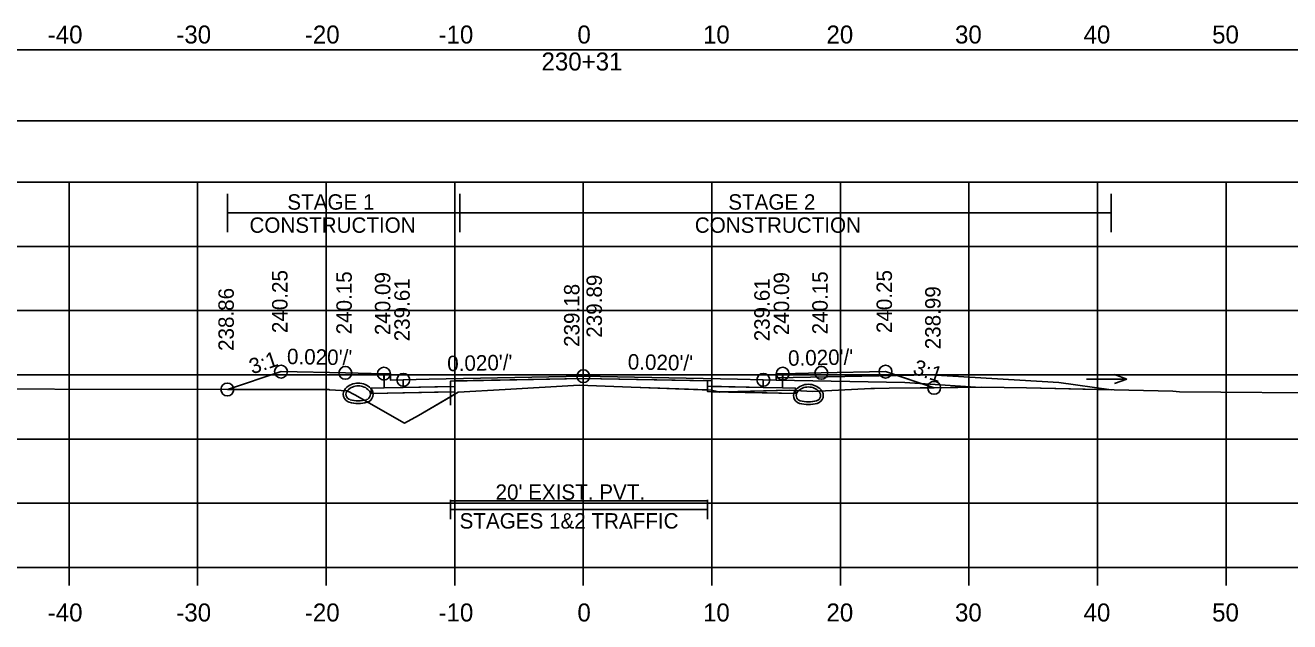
# Model space of a CAD drawing. Extents: x 1369627 to 1374022, y 380035 to 398173.
# Drawn here: x 1372055.1 to 1372153.5, y 387188.7 to 387235.1 of the extents above; entities that cross this region are included whole.
import ezdxf

# ---------------------------------------------------------------- set-up
doc = ezdxf.new("R2010")
doc.units = 0
for name, color, linetype in [('Default', 7, 'Continuous'), ('R_Alt Surface', 7, 'Continuous'), ('R_Axis', 7, 'Continuous'), ('R_Axis Annot', 7, 'Continuous'), ('R_Drive', 7, 'Continuous'), ('R_Exist Surface', 7, 'Continuous'), ('R_Fin Surface', 7, 'Continuous'), ('R_Grid', 7, 'Continuous'), ('R_MOT', 7, 'Continuous'), ('R_No Plot', 7, 'Continuous'), ('R_Water Annot', 7, 'Continuous'), ('R_Xsect Elev', 7, 'Continuous'), ('R_Xsect Slope', 7, 'Continuous'), ('T_Vehicle Path Lt Minor', 7, 'Continuous'), ('T_Vehicle Path Rt', 7, 'Continuous')]:
    doc.layers.add(name, color=color, linetype=linetype)

msp = doc.modelspace()

# ---------------------------------------------------------------- linework, layer by layer
at = {"layer": 'Default'}
for p, q in [((1372088.2, 387196.678), (1372088.2, 387198.178)), ((1372108.2, 387196.678), (1372108.2, 387198.178)), ((1372088.2, 387197.428), (1372108.2, 387197.428))]:
    msp.add_line(p, q, dxfattribs=at)
for points in [[(1371948.53, 387227.699), (1372248.53, 387227.699), (1372248.53, 387233.221), (1371948.53, 387233.221)], [(1372083.02, 387208.007), (1372083.52, 387208.007), (1372083.53, 387207.507), (1372084.53, 387207.527), (1372084.53, 387206.941), (1372083.03, 387206.911)], [(1372113.53, 387207.507), (1372113.54, 387208.007), (1372114.04, 387208.007), (1372114.03, 387206.911), (1372112.53, 387206.941), (1372112.53, 387207.527)]]:
    msp.add_lwpolyline(points, close=True, dxfattribs=at)
at = {"layer": 'R_Alt Surface'}
msp.add_lwpolyline([(1372083.03, 387208.008), (1372083.03, 387206.911), (1372084.53, 387206.941), (1372088.2, 387207.014), (1372088.2, 387207.431), (1372098.53, 387207.637), (1372108.2, 387207.444), (1372108.2, 387207.027), (1372112.53, 387206.941), (1372114.03, 387206.911), (1372114.031, 387208.008)], dxfattribs=at)
for points in [[(1372082.03, 387206.891), (1372083.03, 387206.911), (1372084.53, 387206.941), (1372088.2, 387207.014), (1372088.2, 387206.597), (1372082.03, 387206.474)], [(1372115.03, 387206.891), (1372114.03, 387206.911), (1372112.53, 387206.941), (1372108.2, 387207.027), (1372108.2, 387206.611), (1372115.03, 387206.474)]]:
    msp.add_lwpolyline(points, close=True, dxfattribs=at)
at = {"layer": 'R_Axis'}
for p, q in [((1371948.53, 387192.913), (1372248.53, 387192.913)), ((1372058.53, 387191.513), (1372058.53, 387192.913)), ((1372068.53, 387191.513), (1372068.53, 387192.913)), ((1372078.53, 387191.513), (1372078.53, 387192.913)), ((1372088.53, 387191.513), (1372088.53, 387192.913)), ((1372098.53, 387191.513), (1372098.53, 387192.913)), ((1372108.53, 387191.513), (1372108.53, 387192.913)), ((1372118.53, 387191.513), (1372118.53, 387192.913)), ((1372128.53, 387191.513), (1372128.53, 387192.913)), ((1372138.53, 387191.513), (1372138.53, 387192.913)), ((1372148.53, 387191.513), (1372148.53, 387192.913))]:
    msp.add_line(p, q, dxfattribs=at)
at = {"layer": 'R_Drive'}
for points in [[(1372113.53, 387207.507), (1372113.533, 387207.677), (1372125.531, 387207.917)], [(1372125.531, 387207.917), (1372135.513, 387207.319), (1372139.593, 387206.746)]]:
    msp.add_lwpolyline(points, dxfattribs=at)
for centre, radius, start, end in [((1372080.507, 387206.404), 0.646, 136.35152, 253.95293), ((1372081.02, 387205.915), 1.354, 43.64848, 136.35152), ((1372081.02, 387205.915), 1.146, 43.64848, 136.35152), ((1372081.532, 387206.404), 0.646, 286.04707, 43.64848), ((1372116.04, 387205.826), 1.354, 43.64848, 136.35152), ((1372116.04, 387205.826), 1.146, 43.64848, 136.35152), ((1372080.507, 387206.404), 0.438, 136.35152, 253.95293), ((1372081.02, 387208.185), 2.292, 253.95293, 286.04707), ((1372081.532, 387206.404), 0.438, 286.04707, 43.64848), ((1372115.527, 387206.315), 0.646, 136.35152, 253.95293), ((1372115.527, 387206.315), 0.438, 136.35152, 253.95293), ((1372116.04, 387208.097), 2.292, 253.95293, 286.04707), ((1372116.552, 387206.315), 0.438, 286.04707, 43.64848), ((1372116.552, 387206.315), 0.646, 286.04707, 43.64848), ((1372081.02, 387208.185), 2.5, 253.95293, 286.04707), ((1372116.04, 387208.097), 2.5, 253.95293, 286.04707)]:
    msp.add_arc(centre, radius, start, end, dxfattribs=at)
at = {"layer": 'R_Exist Surface'}
msp.add_lwpolyline([(1372037.109, 387206.815), (1372077.675, 387206.768), (1372078.745, 387206.768), (1372078.785, 387206.758), (1372080.17, 387206.676), (1372080.754, 387206.369), (1372084.63, 387204.161), (1372085.72, 387204.76), (1372088.808, 387206.57), (1372092.442, 387206.772), (1372098.2, 387207.103), (1372102.26, 387206.953), (1372108.475, 387206.732), (1372109.163, 387206.573), (1372114.543, 387206.725), (1372116.359, 387206.628), (1372120.889, 387206.855), (1372121.176, 387206.86), (1372122.326, 387206.866), (1372129.528, 387206.95), (1372132.998, 387206.892), (1372144.391, 387206.639), (1372144.909, 387206.599), (1372157.753, 387206.488)], dxfattribs=at)
at = {"layer": 'R_Fin Surface'}
msp.add_lwpolyline([(1372070.844, 387206.776), (1372075.02, 387208.167), (1372080.02, 387208.067), (1372083.02, 387208.007), (1372083.52, 387208.007), (1372083.53, 387207.507), (1372084.53, 387207.527), (1372086.53, 387207.567), (1372098.53, 387207.807), (1372110.53, 387207.567), (1372112.53, 387207.527), (1372113.53, 387207.507), (1372113.54, 387208.007), (1372114.04, 387208.007), (1372117.04, 387208.067), (1372122.04, 387208.167), (1372125.821, 387206.907)], dxfattribs=at)
at = {"layer": 'R_Grid'}
for p, q in [((1371948.53, 387222.913), (1372248.53, 387222.913)), ((1372058.53, 387192.913), (1372058.53, 387222.913)), ((1372068.53, 387192.913), (1372068.53, 387222.913)), ((1372078.53, 387192.913), (1372078.53, 387222.913)), ((1372088.53, 387192.913), (1372088.53, 387222.913)), ((1372098.53, 387192.913), (1372098.53, 387222.913)), ((1372108.53, 387192.913), (1372108.53, 387222.913)), ((1372118.53, 387192.913), (1372118.53, 387222.913)), ((1372128.53, 387192.913), (1372128.53, 387222.913)), ((1372138.53, 387192.913), (1372138.53, 387222.913)), ((1372148.53, 387192.913), (1372148.53, 387222.913)), ((1371948.53, 387217.913), (1372248.53, 387217.913)), ((1371948.53, 387212.913), (1372248.53, 387212.913)), ((1371948.53, 387207.913), (1372248.53, 387207.913)), ((1371948.53, 387202.913), (1372248.53, 387202.913)), ((1371948.53, 387197.913), (1372248.53, 387197.913)), ((1371948.53, 387192.913), (1372248.53, 387192.913))]:
    msp.add_line(p, q, dxfattribs=at)
at = {"layer": 'R_MOT'}
for p, q in [((1372070.844, 387219.019), (1372070.844, 387222.019)), ((1372088.927, 387219.019), (1372088.927, 387222.019)), ((1372139.593, 387219.019), (1372139.593, 387222.019)), ((1372070.844, 387220.519), (1372139.593, 387220.519))]:
    msp.add_line(p, q, dxfattribs=at)
at = {"layer": 'R_No Plot'}
for p, q in [((1372123.53, 387207.307), (1372113.53, 387207.507)), ((1372129.029, 387206.944), (1372123.53, 387207.307))]:
    msp.add_line(p, q, dxfattribs=at)
for points in [[(1372083.02, 387208.007), (1372083.03, 387206.911), (1372084.53, 387206.941), (1372088.53, 387207.021), (1372088.53, 387207.437), (1372098.53, 387207.637), (1372108.53, 387207.437), (1372108.53, 387207.021), (1372112.53, 387206.941), (1372114.03, 387206.911), (1372114.04, 387208.007)], [(1372088.2, 387198.103), (1372108.2, 387198.103)]]:
    msp.add_lwpolyline(points, dxfattribs=at)
for points in [[(1372088.53, 387207.021), (1372084.53, 387206.941), (1372083.03, 387206.911), (1372082.03, 387206.891), (1372082.03, 387206.474), (1372088.53, 387206.604)], [(1372098.53, 387207.807), (1372086.53, 387207.567), (1372084.53, 387207.527), (1372084.53, 387206.941), (1372088.53, 387207.021), (1372088.53, 387207.437), (1372098.53, 387207.637), (1372108.53, 387207.437), (1372108.53, 387207.021), (1372112.53, 387206.941), (1372112.53, 387207.527), (1372110.53, 387207.567)], [(1372108.53, 387207.021), (1372112.53, 387206.941), (1372114.03, 387206.911), (1372115.03, 387206.891), (1372115.03, 387206.474), (1372108.53, 387206.604)]]:
    msp.add_lwpolyline(points, close=True, dxfattribs=at)
for centre in [(1372075.02, 387208.167), (1372080.02, 387208.067), (1372083.02, 387208.007), (1372084.53, 387207.527), (1372098.53, 387207.807), (1372112.53, 387207.527), (1372114.04, 387208.007), (1372117.04, 387208.067), (1372122.04, 387208.167), (1372070.844, 387206.776), (1372125.821, 387206.907)]:
    msp.add_circle(centre, 0.5, dxfattribs=at)
at = {"layer": 'R_Water Annot'}
for p, q in [((1372140.82, 387207.591), (1372139.858, 387207.941)), ((1372137.678, 387207.591), (1372140.82, 387207.591)), ((1372140.82, 387207.591), (1372139.858, 387207.241))]:
    msp.add_line(p, q, dxfattribs=at)
at = {"layer": 'R_Xsect Elev'}
msp.add_line((1372098.53, 387207.091), (1372098.53, 387217.091), dxfattribs=at)
at = {"layer": 'T_Vehicle Path Lt Minor'}
for p, q in [((1372125.531, 387207.917), (1372122.945, 387207.866)), ((1372122.945, 387207.866), (1372125.821, 387206.907)), ((1372125.821, 387206.907), (1372129.528, 387206.95))]:
    msp.add_line(p, q, dxfattribs=at)
for points in [[(1372139.593, 387206.746), (1372135.513, 387207.319), (1372125.531, 387207.917)], [(1372129.528, 387206.95), (1372132.998, 387206.892), (1372139.593, 387206.746)]]:
    msp.add_lwpolyline(points, dxfattribs=at)
at = {"layer": 'T_Vehicle Path Rt'}
for p, q in [((1372083.03, 387206.911), (1372083.02, 387208.007)), ((1372114.04, 387208.007), (1372114.03, 387206.911)), ((1372088.2, 387207.014), (1372088.2, 387205.542)), ((1372088.2, 387207.014), (1372088.2, 387206.597)), ((1372108.2, 387206.742), (1372108.2, 387207.027)), ((1372088.2, 387206.214), (1372088.2, 387206.597)), ((1372088.2, 387206.597), (1372088.2, 387206.214)), ((1372108.2, 387206.742), (1372108.2, 387206.611)), ((1372108.2, 387206.611), (1372109.077, 387206.593)), ((1372109.541, 387206.584), (1372109.077, 387206.593)), ((1372109.541, 387206.584), (1372115.03, 387206.474)), ((1372115.03, 387206.699), (1372115.028, 387206.699)), ((1372115.03, 387206.474), (1372115.03, 387206.699)), ((1372115.03, 387206.699), (1372116.359, 387206.628))]:
    msp.add_line(p, q, dxfattribs=at)
for points in [[(1372083.02, 387208.007), (1372080.02, 387208.067), (1372075.02, 387208.167), (1372070.844, 387206.776)], [(1372125.821, 387206.907), (1372122.04, 387208.167), (1372117.04, 387208.067), (1372114.04, 387208.007)], [(1372088.2, 387206.597), (1372082.03, 387206.474), (1372082.03, 387206.891), (1372083.03, 387206.911)], [(1372108.2, 387207.027), (1372108.2, 387207.444), (1372098.53, 387207.637), (1372088.2, 387207.431), (1372088.2, 387207.014)], [(1372088.2, 387206.214), (1372088.808, 387206.57), (1372092.442, 387206.772), (1372098.2, 387207.103), (1372102.26, 387206.953), (1372108.2, 387206.742)], [(1372114.03, 387206.911), (1372115.03, 387206.891), (1372115.03, 387206.699)], [(1372116.359, 387206.628), (1372120.889, 387206.855), (1372121.176, 387206.86), (1372122.326, 387206.866), (1372125.821, 387206.907)], [(1372070.844, 387206.776), (1372077.675, 387206.768), (1372078.745, 387206.768), (1372078.785, 387206.758), (1372080.17, 387206.676), (1372080.754, 387206.369), (1372084.63, 387204.161), (1372085.72, 387204.76), (1372088.2, 387206.214)], [(1372109.077, 387206.593), (1372108.475, 387206.732), (1372108.2, 387206.742)], [(1372109.077, 387206.593), (1372109.163, 387206.573), (1372109.541, 387206.584)], [(1372115.028, 387206.699), (1372114.543, 387206.725), (1372109.541, 387206.584)]]:
    msp.add_lwpolyline(points, dxfattribs=at)

# ---------------------------------------------------------------- texts
at = {"layer": 'R_Axis Annot'}
for s, height, p in [('-40', 1.4, (1372056.871, 387233.713)), ('-30', 1.4, (1372066.871, 387233.713)), ('-20', 1.4, (1372076.871, 387233.713)), ('-10', 1.4, (1372087.268, 387233.713)), ('0', 1.4, (1372098.072, 387233.713)), ('10', 1.4, (1372107.841, 387233.713)), ('20', 1.4, (1372117.444, 387233.713)), ('30', 1.4, (1372127.444, 387233.713)), ('40', 1.4, (1372137.444, 387233.713)), ('50', 1.4, (1372147.444, 387233.713)), ('230+31', 1.4, (1372095.278, 387231.613)), ("20' EXIST. PVT.", 1.2, (1372091.703, 387198.186)), ('STAGES 1&2 TRAFFIC', 1.2, (1372088.907, 387195.946)), ('-40', 1.4, (1372056.871, 387188.713)), ('-30', 1.4, (1372066.871, 387188.713)), ('-20', 1.4, (1372076.871, 387188.713)), ('-10', 1.4, (1372087.268, 387188.713)), ('0', 1.4, (1372098.072, 387188.713)), ('10', 1.4, (1372107.841, 387188.713)), ('20', 1.4, (1372117.444, 387188.713)), ('30', 1.4, (1372127.444, 387188.713)), ('40', 1.4, (1372137.444, 387188.713)), ('50', 1.4, (1372147.444, 387188.713))]:
    msp.add_text(s, height=height, dxfattribs=at).set_placement(p)
at = {"layer": 'R_MOT'}
for s, p in [('STAGE 1', (1372075.507, 387220.775)), ('STAGE 2', (1372109.807, 387220.775)), ('CONSTRUCTION', (1372072.563, 387218.975)), ('CONSTRUCTION', (1372107.204, 387218.975))]:
    msp.add_text(s, height=1.2, dxfattribs=at).set_placement(p)
at = {"layer": 'R_Xsect Elev'}
for s, p in [('240.25', (1372075.52, 387211.167)), ('240.15', (1372080.52, 387211.067)), ('240.09', (1372083.52, 387211.007)), ('240.09', (1372114.54, 387211.007)), ('240.15', (1372117.54, 387211.067)), ('240.25', (1372122.54, 387211.167)), ('239.61', (1372085.03, 387210.527)), ('239.18', (1372098.23, 387210.091)), ('239.89', (1372099.981, 387210.807)), ('239.61', (1372113.03, 387210.527)), ('238.99', (1372126.321, 387209.907)), ('238.86', (1372071.344, 387209.776))]:
    msp.add_text(s, height=1.2, rotation=90, dxfattribs=at).set_placement(p)
at = {"layer": 'R_Xsect Slope'}
for s, rotation, p in [("0.020'/'", 358.85424, (1372075.47, 387208.758)), ("0.020'/'", 1.14576, (1372114.466, 387208.616)), ('3:1', 18.43323, (1372072.774, 387207.946)), ("0.020'/'", 1.14576, (1372087.956, 387208.196)), ("0.020'/'", 358.85424, (1372101.98, 387208.338)), ('3:1', 341.56677, (1372124.088, 387208.012))]:
    msp.add_text(s, height=1.2, rotation=rotation, dxfattribs=at).set_placement(p)

doc.saveas('drawing.dxf')
